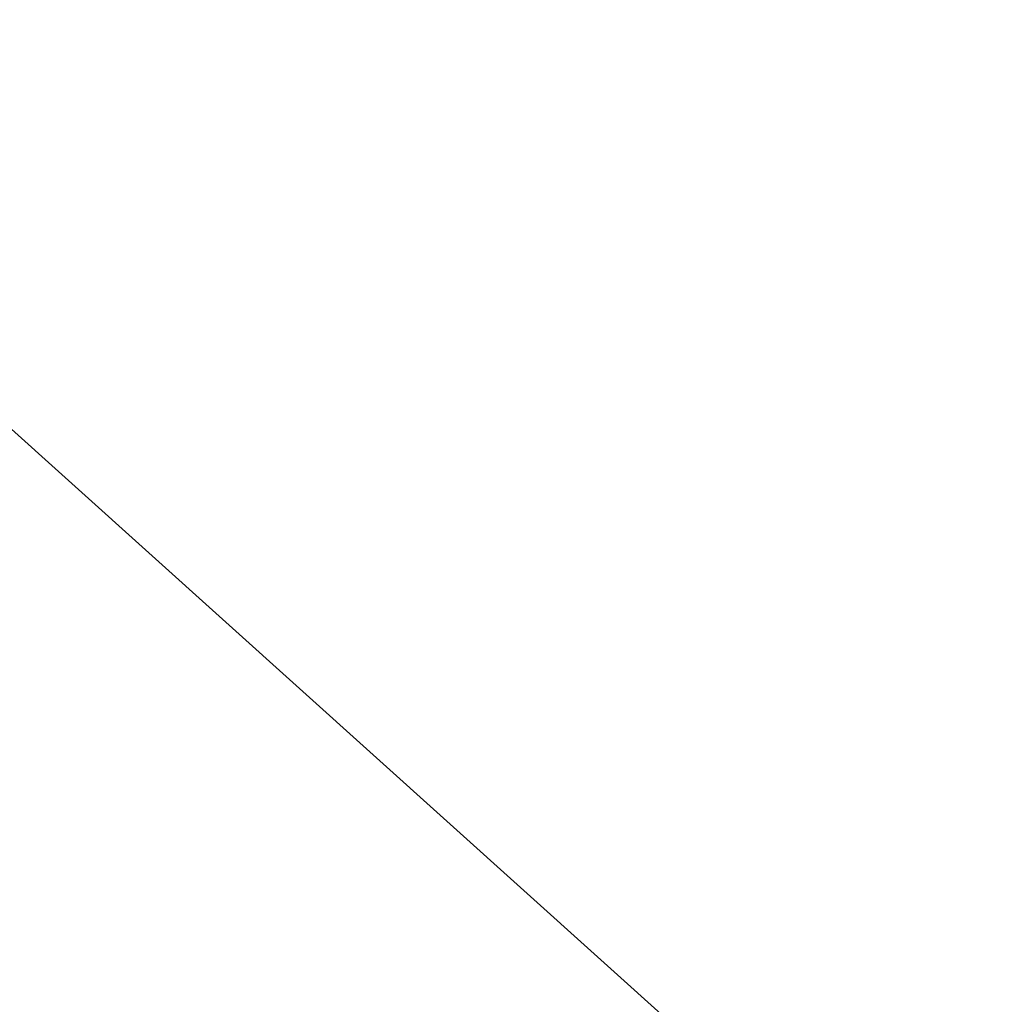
# Model space of a CAD drawing. Header units: millimetres. Extents: x 162876 to 168130, y 402614 to 405602.
# Tile 1027 of 1056: x 165506.965 to 165507.14, y 403939.649 to 403939.826. Entities that reach past the tile are written whole.
import ezdxf
from ezdxf import colors
from ezdxf.entities.mleader import LeaderData, LeaderLine
from ezdxf.math import Vec2, Vec3

# ---------------------------------------------------------------- set-up
doc = ezdxf.new("R2010")
doc.units = ezdxf.units.MM
for name, color, linetype, lineweight in [('X-CA190022.004-UO-KAD_Percelen$0$B-WE-KG-GRENS_PERCEEL-GV', 150, 'Continuous', 9), ('X-CA190022.004-UO-OPB_Opbreek_v0.1$0$V-WE-VH-VERHARDING_TEGEL-A-200', 252, 'Continuous', 18), ('X-CA190022.004-UO-OPB_Opbreek_v0.1$0$X-XX-AL-T25- LEADER ASFALT', 7, 'Continuous', 25)]:
    doc.layers.add(name, color=color, linetype=linetype, lineweight=lineweight)
doc.styles.add('X-CA190022.004-UO-OPB_Opbreek_v0.1$0$NLCS-ISO-M200-T25', font='NLCS-ISO.ttf', dxfattribs={"height": 0.5})

msp = doc.modelspace()

# ---------------------------------------------------------------- leaders
at = {"layer": 'X-CA190022.004-UO-OPB_Opbreek_v0.1$0$X-XX-AL-T25- LEADER ASFALT'}
ml = msp.add_multileader_mtext('Standard', dxfattribs=at)
ml.set_content('\\A1;Wegvak 2.16; Fietspad Geerbosch\\PTotaal teervrij:\\PFrezen asfalt 25mm:  273.0m{\\H0.7x;\\S2^ ;\\H1.42857x; }', color=256, style='X-CA190022.004-UO-OPB_Opbreek_v0.1$0$NLCS-ISO-M200-T25')
ml.set_leader_properties(color=256, linetype='ByLayer', lineweight=-1)
ml.build(insert=Vec2(0, 0))
ml.multileader.update_dxf_attribs({"text_left_attachment_type": 5, "text_right_attachment_type": 5, "dogleg_length": 0.5, "arrow_head_size": 0.5})
ctx = ml.context
ctx.base_point, ctx.char_height, ctx.arrow_head_size, ctx.landing_gap_size, ctx.plane_origin, ctx.plane_x_axis, ctx.plane_y_axis = Vec3(165519.48273, 403953.67045), 0.5, 0.5, 0.18, Vec3(165445.82713, 403966.77398), Vec3(0.692899, 0.721035), Vec3(-0.721035, 0.692899)
ctx.left_attachment, ctx.right_attachment = 5, 5
notes = []
notes.append((ctx, [(0, (1, 1, 0), (165519.13628, 403953.30993), (0.692899, 0.721035), 0.5, [(1, [(165496.54628, 403920.17207), (165523.5587, 403949.43517)], 0, [])])]))
ctx.mtext.insert, ctx.mtext.text_direction, ctx.mtext.rotation, ctx.mtext.width, ctx.mtext.flow_direction = Vec3(165517.97311, 403955.37081), Vec3(0.692899, 0.721035), 0.805295, 10.2162077, 5
ctx.mtext.has_bg_fill, ctx.mtext.bg_color, ctx.mtext.bg_scale_factor, ctx.mtext.bg_transparency, ctx.mtext.use_window_bg_color = 1, -1027028792, 1.5, 0, 1
for ctx, leaders in notes:
    for number, flags, end, landing, length, lines in leaders:
        leader = LeaderData()
        leader.index, (leader.has_last_leader_line, leader.has_dogleg_vector, leader.attachment_direction) = number, flags
        leader.last_leader_point, leader.dogleg_vector, leader.dogleg_length = Vec3(end), Vec3(landing), length
        for number, points, colour, breaks in lines:
            line = LeaderLine()
            line.index, line.vertices, line.color, line.breaks = number, Vec3.list(points), colors.encode_raw_color(colour), breaks
            leader.lines.append(line)
        ctx.leaders.append(leader)

# ---------------------------------------------------------------- next in the draw order: hatches: boundary and pattern name
at = {"layer": 'X-CA190022.004-UO-OPB_Opbreek_v0.1$0$V-WE-VH-VERHARDING_TEGEL-A-200'}
h = msp.add_hatch(dxfattribs=at)
h.set_pattern_fill('AVH-TEGEL_300X300_HALFST-SO', color=256, scale=2, pattern_type=2)
h.set_pattern_definition([(0, (0, 0), (0.6, 0.3), [0.6, -0.6]), (90, (0, 0), (-0.6, 4e-17), [])])
edge = h.paths.add_edge_path()
edge.add_line((165502.21851, 403948.25784), (165509.293, 403941.944))
edge.add_arc((165506.53368, 403938.88209), 4.12178, -33.41883, 47.97559, ccw=False)
edge.add_line((165509.974, 403936.612), (165509.288, 403935.914))
edge.add_line((165509.288, 403935.914), (165506.299, 403938.205))
edge.add_line((165506.299, 403938.205), (165508.068, 403940.262))
edge.add_line((165508.068, 403940.262), (165502.868, 403944.836))
edge.add_line((165502.868, 403944.836), (165502.549, 403946.314))
edge.add_line((165502.549, 403946.314), (165501.39472, 403947.32963))
edge.add_line((165501.39472, 403947.32963), (165502.21851, 403948.25784))

# ---------------------------------------------------------------- next in the draw order: linework, layer by layer
at = {"layer": 'X-CA190022.004-UO-KAD_Percelen$0$B-WE-KG-GRENS_PERCEEL-GV', "flags": 128}
for points in [[(165465.94, 403977.9), (165485.47, 403959.11), (165489.71, 403955.04), (165500.126, 403945.838), (165504.3, 403942.15), (165507.8, 403939), (165513.006, 403935.006), (165525.447, 403925.461), (165529.8, 403922.245), (165546.98, 403918.48), (165534.04, 403930.46), (165523.606, 403940.115), (165516.49, 403946.7), (165508.07, 403954.49), (165478.67, 403980.52)], [(165177.83, 403840.55), (165196.7, 403790), (165276.2, 403826.7), (165276.248, 403824.924), (165276.3, 403823), (165372.327, 403871.117), (165507.8, 403939), (165504.3, 403942.15), (165497.079, 403937.449), (165489.46, 403932.49), (165323.1, 403852.205), (165220.21, 403802.55), (165215.14, 403802.41), (165211.94, 403806.63), (165196.73, 403847.93), (165189.77, 403851.96), (165128.08, 403946.12)]]:
    msp.add_lwpolyline(points, dxfattribs=at)

doc.saveas('drawing.dxf')
